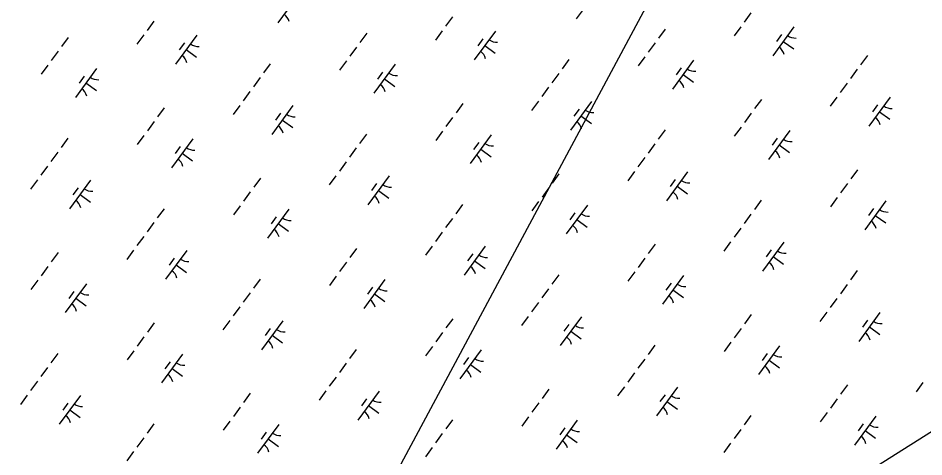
# Model space of a CAD drawing. Extents: x 3905714 to 3926767, y 183354 to 205755.
# Drawn here: x 3915542 to 3916807, y 188144 to 188757 of the extents above; entities that cross this region are included whole.
import ezdxf

# ---------------------------------------------------------------- set-up
doc = ezdxf.new("R2010")
doc.units = 0
doc.layers.add('V-UTIL-LINE', color=7, linetype='Continuous')
doc.layers.add('V-WETL-SWMP', color=7, linetype='Continuous')

msp = doc.modelspace()

# ---------------------------------------------------------------- linework, layer by layer
at = {"layer": 'V-UTIL-LINE'}
for points in [[(3922094.7, 198742.6), (3921080, 197477.6), (3915734.8, 187496.7)], [(3915141.9, 186857.8), (3915602.3, 187412.4), (3917208.6, 188427.2), (3918201.9, 190592.4), (3918499.5, 191341.7), (3918705.2, 192156.6), (3920335.2, 195367.3), (3921815.2, 198099.7), (3922187.2, 198661.6)]]:
    msp.add_lwpolyline(points, dxfattribs=at)
at = {"layer": 'V-WETL-SWMP'}
for p, q in [((3916351, 188796.9), (3916321.4, 188756.6)), ((3915934.3, 188791.1), (3915904.7, 188750.7)), ((3916148.4, 188759), (3916139, 188746.1)), ((3916565.1, 188764.8), (3916555.6, 188751.9)), ((3915731.8, 188753.2), (3915722.3, 188740.2)), ((3916550.9, 188745.4), (3916541.5, 188732.5)), ((3916625.1, 188745.1), (3916595.6, 188704.8)), ((3915717.6, 188733.8), (3915708.1, 188720.9)), ((3915791.8, 188733.5), (3915762.2, 188693.1)), ((3916028.8, 188736.3), (3916019.4, 188723.4)), ((3916134.2, 188739.6), (3916124.8, 188726.7)), ((3916208.4, 188739.3), (3916178.9, 188699)), ((3916445.5, 188742.1), (3916436, 188729.2)), ((3916607.6, 188734.3), (3916600.6, 188724.7)), ((3915612.2, 188730.5), (3915602.7, 188717.6)), ((3915774.3, 188722.7), (3915767.2, 188713)), ((3916191, 188728.5), (3916183.9, 188718.8)), ((3916431.3, 188722.8), (3916421.9, 188709.9)), ((3916610.3, 188724.9), (3916624.8, 188714.3)), ((3915598, 188711.1), (3915588.5, 188698.2)), ((3915777, 188713.3), (3915791.5, 188702.7)), ((3916014.6, 188717), (3916005.2, 188704.1)), ((3916193.7, 188719.1), (3916208.2, 188708.5)), ((3916000.5, 188697.6), (3915991, 188684.7)), ((3916311, 188699.4), (3916301.5, 188686.5)), ((3916417.1, 188703.4), (3916407.7, 188690.5)), ((3916485.1, 188698.6), (3916455.6, 188658.3)), ((3916727.6, 188705.2), (3916718.2, 188692.3)), ((3915583.8, 188691.8), (3915574.3, 188678.9)), ((3915651.8, 188686.9), (3915622.2, 188646.6)), ((3915894.3, 188693.6), (3915884.8, 188680.7)), ((3916068.5, 188692.8), (3916038.9, 188652.4)), ((3916051, 188682), (3916043.9, 188672.3)), ((3916467.7, 188687.8), (3916460.6, 188678.2)), ((3916713.5, 188685.9), (3916704, 188672.9)), ((3915634.3, 188676.2), (3915627.3, 188666.5)), ((3915880.1, 188674.2), (3915870.7, 188661.3)), ((3916053.7, 188672.6), (3916068.2, 188662)), ((3916296.8, 188680), (3916287.3, 188667.1)), ((3916470.4, 188678.4), (3916484.9, 188667.8)), ((3915637, 188666.8), (3915651.5, 188656.1)), ((3916282.6, 188660.7), (3916273.2, 188647.8)), ((3916699.3, 188666.5), (3916689.8, 188653.6)), ((3915865.9, 188654.8), (3915856.5, 188641.9)), ((3916579.7, 188643.8), (3916570.2, 188630.9)), ((3916685.1, 188647.1), (3916675.6, 188634.2)), ((3916759.3, 188646.8), (3916729.7, 188606.5)), ((3915746.3, 188632.2), (3915736.9, 188619.3)), ((3915851.8, 188635.5), (3915842.3, 188622.6)), ((3915925.9, 188635.2), (3915896.4, 188594.8)), ((3916163, 188638), (3916153.6, 188625.1)), ((3916268.4, 188641.3), (3916259, 188628.4)), ((3916342.6, 188641), (3916313.1, 188600.6)), ((3916741.8, 188636), (3916734.7, 188626.4)), ((3915908.5, 188624.4), (3915901.4, 188614.7)), ((3916148.8, 188618.7), (3916139.4, 188605.8)), ((3916325.2, 188630.2), (3916318.1, 188620.5)), ((3916327.8, 188620.8), (3916342.4, 188610.2)), ((3916565.5, 188624.5), (3916556, 188611.6)), ((3916744.5, 188626.6), (3916759, 188616)), ((3915732.2, 188612.8), (3915722.7, 188599.9)), ((3915911.2, 188615), (3915925.7, 188604.4)), ((3915718, 188593.5), (3915708.5, 188580.6)), ((3916028.5, 188595.3), (3916019, 188582.4)), ((3916134.6, 188599.3), (3916125.2, 188586.4)), ((3916202.7, 188594.5), (3916173.1, 188554.1)), ((3916445.2, 188601.1), (3916435.7, 188588.2)), ((3916551.3, 188605.1), (3916541.9, 188592.2)), ((3916619.3, 188600.3), (3916589.8, 188560)), ((3915611.8, 188589.4), (3915602.4, 188576.5)), ((3915786, 188588.6), (3915756.4, 188548.3)), ((3916185.2, 188583.7), (3916178.1, 188574)), ((3916431, 188581.7), (3916421.5, 188568.8)), ((3916601.9, 188589.5), (3916594.8, 188579.8)), ((3915597.6, 188570.1), (3915588.2, 188557.2)), ((3915768.5, 188577.9), (3915761.4, 188568.2)), ((3915771.2, 188568.5), (3915785.7, 188557.8)), ((3916014.3, 188575.9), (3916004.8, 188563)), ((3916187.9, 188574.3), (3916202.4, 188563.7)), ((3916604.6, 188580.1), (3916619.1, 188569.5)), ((3916000.1, 188556.5), (3915990.7, 188543.6)), ((3916416.8, 188562.4), (3916407.3, 188549.5)), ((3915583.4, 188550.7), (3915574, 188537.8)), ((3916402.6, 188543), (3916393.1, 188530.1)), ((3916476.8, 188542.7), (3916447.2, 188502.3)), ((3916713.9, 188545.5), (3916704.4, 188532.6)), ((3915569.3, 188531.4), (3915559.8, 188518.4)), ((3915643.4, 188531), (3915613.9, 188490.7)), ((3915880.5, 188533.9), (3915871.1, 188521)), ((3915985.9, 188537.2), (3915976.5, 188524.3)), ((3916060.1, 188536.9), (3916030.6, 188496.5)), ((3916297.2, 188539.7), (3916287.7, 188526.8)), ((3916459.3, 188531.9), (3916452.2, 188522.2)), ((3915626, 188520.3), (3915618.9, 188510.6)), ((3916042.7, 188526.1), (3916035.6, 188516.4)), ((3916283, 188520.4), (3916273.6, 188507.4)), ((3916462, 188522.5), (3916476.5, 188511.9)), ((3916699.7, 188526.2), (3916690.2, 188513.3)), ((3915628.7, 188510.9), (3915643.2, 188500.2)), ((3915866.3, 188514.5), (3915856.9, 188501.6)), ((3916045.3, 188516.7), (3916059.9, 188506)), ((3916685.5, 188506.8), (3916676, 188493.9)), ((3915852.1, 188495.2), (3915842.7, 188482.3)), ((3916162.7, 188497), (3916153.2, 188484)), ((3916268.8, 188501), (3916259.4, 188488.1)), ((3916336.8, 188496.2), (3916307.3, 188455.8)), ((3916579.3, 188502.8), (3916569.9, 188489.9)), ((3916753.5, 188502), (3916724, 188461.7)), ((3915746, 188491.1), (3915736.5, 188478.2)), ((3915920.2, 188490.3), (3915890.6, 188450)), ((3915902.7, 188479.6), (3915895.6, 188469.9)), ((3916319.4, 188485.4), (3916312.3, 188475.7)), ((3916565.2, 188483.4), (3916555.7, 188470.5)), ((3916736.1, 188491.2), (3916729, 188481.5)), ((3916738.7, 188481.8), (3916753.2, 188471.2)), ((3915731.8, 188471.8), (3915722.3, 188458.9)), ((3915905.4, 188470.2), (3915919.9, 188459.5)), ((3916148.5, 188477.6), (3916139, 188464.7)), ((3916322.1, 188476), (3916336.6, 188465.4)), ((3916134.3, 188458.2), (3916124.8, 188445.3)), ((3916551, 188464.1), (3916541.5, 188451.2)), ((3915717.6, 188452.4), (3915708.2, 188439.5)), ((3916431.4, 188441.4), (3916421.9, 188428.5)), ((3916536.8, 188444.7), (3916527.3, 188431.8)), ((3916611, 188444.4), (3916581.4, 188404)), ((3915598, 188429.8), (3915588.6, 188416.8)), ((3915703.4, 188433), (3915694, 188420.1)), ((3915777.6, 188432.7), (3915748.1, 188392.4)), ((3916014.7, 188435.6), (3916005.2, 188422.7)), ((3916120.1, 188438.9), (3916110.7, 188426)), ((3916194.3, 188438.5), (3916164.7, 188398.2)), ((3916593.5, 188433.6), (3916586.4, 188423.9)), ((3915760.2, 188422), (3915753.1, 188412.3)), ((3916000.5, 188416.2), (3915991.1, 188403.3)), ((3916176.8, 188427.8), (3916169.7, 188418.1)), ((3916179.5, 188418.4), (3916194, 188407.7)), ((3916417.2, 188422), (3916407.7, 188409.1)), ((3916596.2, 188424.2), (3916610.7, 188413.6)), ((3915583.8, 188410.4), (3915574.4, 188397.5)), ((3915762.8, 188412.6), (3915777.4, 188401.9)), ((3916713.5, 188404.5), (3916704.1, 188391.6)), ((3915569.7, 188391), (3915560.2, 188378.1)), ((3915880.2, 188392.8), (3915870.7, 188379.9)), ((3915986.3, 188396.9), (3915976.9, 188384)), ((3916054.3, 188392), (3916024.8, 188351.7)), ((3916296.8, 188398.6), (3916287.4, 188385.7)), ((3916403, 188402.7), (3916393.5, 188389.8)), ((3916471, 188397.9), (3916441.5, 188357.5)), ((3915637.7, 188386.2), (3915608.1, 188345.9)), ((3916036.9, 188381.3), (3916029.8, 188371.6)), ((3916282.7, 188379.3), (3916273.2, 188366.4)), ((3916453.6, 188387.1), (3916446.5, 188377.4)), ((3916699.3, 188385.1), (3916689.9, 188372.2)), ((3915620.2, 188375.4), (3915613.1, 188365.8)), ((3915622.9, 188366), (3915637.4, 188355.4)), ((3915866, 188373.5), (3915856.5, 188360.6)), ((3916039.6, 188371.9), (3916054.1, 188361.2)), ((3916456.2, 188377.7), (3916470.8, 188367)), ((3916685.1, 188365.8), (3916675.7, 188352.8)), ((3915851.8, 188354.1), (3915842.3, 188341.2)), ((3916268.5, 188359.9), (3916259, 188347)), ((3916254.3, 188340.6), (3916244.8, 188327.7)), ((3916328.5, 188340.2), (3916298.9, 188299.9)), ((3916565.5, 188343.1), (3916556.1, 188330.2)), ((3916671, 188346.4), (3916661.5, 188333.5)), ((3916745.1, 188346.1), (3916715.6, 188305.7)), ((3915732.2, 188331.4), (3915722.7, 188318.5)), ((3915837.6, 188334.7), (3915828.2, 188321.8)), ((3915911.8, 188334.4), (3915882.2, 188294.1)), ((3916148.9, 188337.3), (3916139.4, 188324.4)), ((3916311, 188329.5), (3916303.9, 188319.8)), ((3916727.7, 188335.3), (3916720.6, 188325.6)), ((3915894.3, 188323.6), (3915887.3, 188314)), ((3916134.7, 188317.9), (3916125.2, 188305)), ((3916313.7, 188320.1), (3916328.2, 188309.4)), ((3916551.4, 188323.7), (3916541.9, 188310.8)), ((3916730.4, 188325.9), (3916744.9, 188315.3)), ((3915718, 188312.1), (3915708.6, 188299.2)), ((3915897, 188314.2), (3915911.5, 188303.6)), ((3916537.2, 188304.4), (3916527.7, 188291.5)), ((3915703.8, 188292.7), (3915694.4, 188279.8)), ((3916014.3, 188294.5), (3916004.9, 188281.6)), ((3916120.5, 188298.6), (3916111.1, 188285.6)), ((3916188.5, 188293.7), (3916159, 188253.4)), ((3916431, 188300.3), (3916421.6, 188287.4)), ((3916605.2, 188299.5), (3916575.6, 188259.2)), ((3915597.7, 188288.7), (3915588.2, 188275.8)), ((3915771.8, 188287.9), (3915742.3, 188247.6)), ((3915754.4, 188277.1), (3915747.3, 188267.5)), ((3916171.1, 188283), (3916164, 188273.3)), ((3916416.8, 188281), (3916407.4, 188268.1)), ((3916587.7, 188288.8), (3916580.6, 188279.1)), ((3916590.4, 188279.4), (3916604.9, 188268.7)), ((3915583.5, 188269.3), (3915574, 188256.4)), ((3915757.1, 188267.7), (3915771.6, 188257.1)), ((3916000.2, 188275.2), (3915990.7, 188262.2)), ((3916173.7, 188273.6), (3916188.3, 188262.9)), ((3915986, 188255.8), (3915976.5, 188242.9)), ((3916402.7, 188261.6), (3916393.2, 188248.7)), ((3915569.3, 188250), (3915559.8, 188237.1)), ((3916283.1, 188239), (3916273.6, 188226.1)), ((3916388.5, 188242.3), (3916379, 188229.4)), ((3916462.7, 188241.9), (3916433.1, 188201.6)), ((3916699.7, 188244.8), (3916690.3, 188231.9)), ((3916805.1, 188248.1), (3916795.7, 188235.2)), ((3915555.1, 188230.6), (3915545.7, 188217.7)), ((3915629.3, 188230.3), (3915599.8, 188189.9)), ((3915866.4, 188233.1), (3915856.9, 188220.2)), ((3915971.8, 188236.4), (3915962.3, 188223.5)), ((3916046, 188236.1), (3916016.4, 188195.8)), ((3916445.2, 188231.2), (3916438.1, 188221.5)), ((3915611.9, 188219.5), (3915604.8, 188209.8)), ((3915852.2, 188213.8), (3915842.7, 188200.9)), ((3916028.5, 188225.3), (3916021.4, 188215.7)), ((3916031.2, 188215.9), (3916045.7, 188205.3)), ((3916268.9, 188219.6), (3916259.4, 188206.7)), ((3916447.9, 188221.8), (3916462.4, 188211.1)), ((3916685.5, 188225.4), (3916676.1, 188212.5)), ((3915614.5, 188210.1), (3915629, 188199.5)), ((3916565.2, 188202), (3916555.7, 188189.1)), ((3916671.4, 188206.1), (3916661.9, 188193.2)), ((3916739.4, 188201.2), (3916709.8, 188160.9)), ((3915731.9, 188190.4), (3915722.4, 188177.5)), ((3915838, 188194.4), (3915828.6, 188181.5)), ((3915906, 188189.6), (3915876.5, 188149.3)), ((3916148.5, 188196.2), (3916139.1, 188183.3)), ((3916254.7, 188200.2), (3916245.2, 188187.3)), ((3916322.7, 188195.4), (3916293.1, 188155.1)), ((3916721.9, 188190.5), (3916714.8, 188180.8)), ((3915888.6, 188178.8), (3915881.5, 188169.1)), ((3916134.3, 188176.8), (3916124.9, 188163.9)), ((3916305.2, 188184.7), (3916298.2, 188175)), ((3916551, 188182.7), (3916541.6, 188169.8)), ((3916724.6, 188181.1), (3916739.1, 188170.4)), ((3915717.7, 188171), (3915708.2, 188158.1)), ((3915891.2, 188169.4), (3915905.8, 188158.8)), ((3916307.9, 188175.3), (3916322.4, 188164.6)), ((3916536.8, 188163.3), (3916527.4, 188150.4)), ((3915703.5, 188151.7), (3915694, 188138.8)), ((3916120.2, 188157.5), (3916110.7, 188144.6))]:
    msp.add_line(p, q, dxfattribs=at)
for centre, start, end in [((3915903.4, 188748.5), 13, 54.5436), ((3916626.8, 188747.1), 233, 274.5436), ((3915793.5, 188735.4), 233, 274.5436), ((3916210.2, 188741.3), 233, 274.5436), ((3916177.5, 188696.7), 13, 54.5436), ((3916594.2, 188702.5), 13, 54.5436), ((3915760.8, 188690.9), 13, 54.5436), ((3916486.9, 188700.6), 233, 274.5436), ((3915653.5, 188688.9), 233, 274.5436), ((3916070.2, 188694.7), 233, 274.5436), ((3916454.2, 188656), 13, 54.5436), ((3915620.9, 188644.4), 13, 54.5436), ((3916037.6, 188650.2), 13, 54.5436), ((3916761, 188648.8), 233, 274.5436), ((3915927.7, 188637.1), 233, 274.5436), ((3916344.3, 188643), 233, 274.5436), ((3916728.4, 188604.2), 13, 54.5436), ((3915895, 188592.6), 13, 54.5436), ((3916311.7, 188598.4), 13, 54.5436), ((3916204.4, 188596.4), 233, 274.5436), ((3916621.1, 188602.3), 233, 274.5436), ((3915787.7, 188590.6), 233, 274.5436), ((3916588.4, 188557.7), 13, 54.5436), ((3915755.1, 188546.1), 13, 54.5436), ((3916171.7, 188551.9), 13, 54.5436), ((3916478.5, 188544.6), 233, 274.5436), ((3915645.2, 188533), 233, 274.5436), ((3916061.9, 188538.8), 233, 274.5436), ((3916029.2, 188494.3), 13, 54.5436), ((3916445.9, 188500.1), 13, 54.5436), ((3915612.5, 188488.4), 13, 54.5436), ((3916338.6, 188498.1), 233, 274.5436), ((3916755.2, 188504), 233, 274.5436), ((3915921.9, 188492.3), 233, 274.5436), ((3916305.9, 188453.6), 13, 54.5436), ((3916722.6, 188459.4), 13, 54.5436), ((3915889.3, 188447.7), 13, 54.5436), ((3916612.7, 188446.3), 233, 274.5436), ((3915779.4, 188434.7), 233, 274.5436), ((3916196, 188440.5), 233, 274.5436), ((3916580.1, 188401.8), 13, 54.5436), ((3915746.7, 188390.1), 13, 54.5436), ((3916163.4, 188396), 13, 54.5436), ((3916056.1, 188394), 233, 274.5436), ((3916472.8, 188399.8), 233, 274.5436), ((3915639.4, 188388.2), 233, 274.5436), ((3916440.1, 188355.3), 13, 54.5436), ((3915606.8, 188343.6), 13, 54.5436), ((3916023.4, 188349.4), 13, 54.5436), ((3916330.2, 188342.2), 233, 274.5436), ((3916746.9, 188348), 233, 274.5436), ((3915913.5, 188336.4), 233, 274.5436), ((3916714.2, 188303.5), 13, 54.5436), ((3915880.9, 188291.8), 13, 54.5436), ((3916297.6, 188297.6), 13, 54.5436), ((3916190.3, 188295.7), 233, 274.5436), ((3916606.9, 188301.5), 233, 274.5436), ((3915773.6, 188289.9), 233, 274.5436), ((3916157.6, 188251.1), 13, 54.5436), ((3916574.3, 188257), 13, 54.5436), ((3915740.9, 188245.3), 13, 54.5436), ((3916464.4, 188243.9), 233, 274.5436), ((3915631, 188232.3), 233, 274.5436), ((3916047.7, 188238.1), 233, 274.5436), ((3916431.7, 188199.3), 13, 54.5436), ((3915598.4, 188187.7), 13, 54.5436), ((3916015.1, 188193.5), 13, 54.5436), ((3916741.1, 188203.2), 233, 274.5436), ((3915907.8, 188191.6), 233, 274.5436), ((3916324.4, 188197.4), 233, 274.5436), ((3916291.8, 188152.8), 13, 54.5436), ((3916708.5, 188158.7), 13, 54.5436), ((3915875.1, 188147), 13, 54.5436)]:
    msp.add_arc(centre, 17.6, start, end, dxfattribs=at)

doc.saveas('drawing.dxf')
